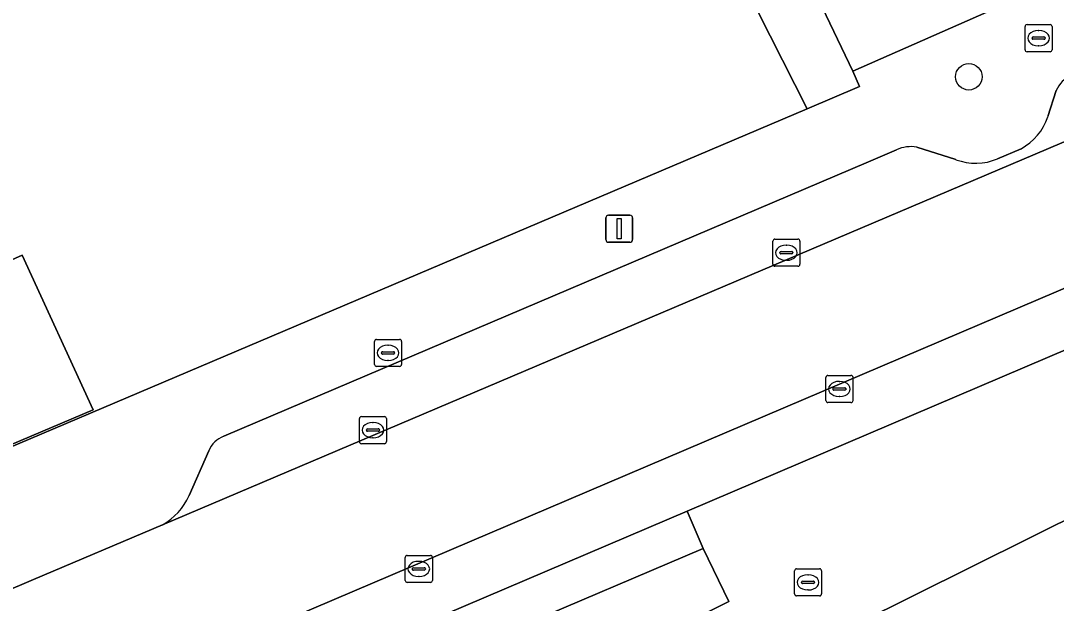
# Model space of a CAD drawing. Extents: x 157793 to 159380, y 380877 to 382313.
# Drawn here: x 158503.06 to 158541.34, y 381583.92 to 381605.44 of the extents above; entities that cross this region are included whole.
import ezdxf

# ---------------------------------------------------------------- set-up
doc = ezdxf.new("R2010")
doc.units = 0
for name, color, linetype in [('IMGEO_Boom', 7, 'Continuous'), ('IMGEO_Brandkraan', 7, 'Continuous'), ('IMGEO_Erf', 7, 'Continuous'), ('IMGEO_Groenvoorziening', 7, 'Continuous'), ('IMGEO_Kolk', 7, 'Continuous'), ('IMGEO_Lichtmast', 7, 'Continuous'), ('IMGEO_Pand', 7, 'Continuous'), ('IMGEO_Parkeervlak_open', 7, 'Continuous'), ('IMGEO_Rijbaan_lokaal_open', 7, 'Continuous'), ('IMGEO_Rioolput', 7, 'Continuous'), ('IMGEO_Voetpad_open', 7, 'Continuous')]:
    doc.layers.add(name, color=color, linetype=linetype)

msp = doc.modelspace()

# ---------------------------------------------------------------- linework, layer by layer
at = {"layer": 'IMGEO_Boom'}
msp.add_circle((158538.102, 381603.366), 0.489, dxfattribs=at)
at = {"layer": 'IMGEO_Brandkraan'}
for p, q in [((158540.18, 381604.366), (158540.18, 381605.218)), ((158540.255, 381605.292), (158541.107, 381605.292)), ((158541.181, 381605.218), (158541.181, 381604.366)), ((158540.482, 381604.835), (158540.88, 381604.835)), ((158540.668, 381605.072), (158540.693, 381605.072)), ((158540.439, 381604.786), (158540.439, 381604.798)), ((158540.877, 381604.749), (158540.479, 381604.749)), ((158540.691, 381604.512), (158540.666, 381604.512)), ((158540.923, 381604.798), (158540.923, 381604.786)), ((158541.107, 381604.292), (158540.255, 381604.292))]:
    msp.add_line(p, q, dxfattribs=at)
for points in [[(158540.18, 381604.366), (158540.18, 381605.218)], [(158540.255, 381605.292), (158541.107, 381605.292)], [(158541.181, 381605.218), (158541.181, 381604.366)], [(158541.107, 381604.292), (158540.255, 381604.292)]]:
    msp.add_lwpolyline(points, dxfattribs=at)
for centre, radius, start, end in [((158540.257, 381605.216), 0.0765, 91.552, 178.448), ((158540.257, 381605.216), 0.0765, 91.552, 178.448), ((158541.105, 381605.216), 0.0765, 1.552, 88.448), ((158541.105, 381605.216), 0.0765, 1.552, 88.448), ((158540.479, 381604.795), 0.0403, 85.8775, 175.7526), ((158540.884, 381604.797), 0.0386, 1.7309, 96.639), ((158540.476, 381604.785), 0.0366, 178.938, 274.7102), ((158540.88, 381604.792), 0.043, 264.8664, 352.4533), ((158540.257, 381604.368), 0.0765, 181.552, 268.448), ((158540.257, 381604.368), 0.0765, 181.552, 268.448), ((158541.105, 381604.368), 0.0765, 271.552, 358.448), ((158541.105, 381604.368), 0.0765, 271.552, 358.448)]:
    msp.add_arc(centre, radius, start, end, dxfattribs=at)
for centre, major_axis, ratio, start_param, end_param in [((158540.667, 381604.792), (-0.387, 0.002), 0.722429, 4.712389, 7.853982), ((158540.692, 381604.792), (-0.39, 0.002), 0.717154, 1.570796, 4.712389)]:
    msp.add_ellipse(centre, major_axis=major_axis, ratio=ratio, start_param=start_param, end_param=end_param, dxfattribs=at)
at = {"layer": 'IMGEO_Erf'}
for points in [[(158525.289, 381615.669), (158519.472, 381612.817), (158519.567, 381612.623), (158514.139, 381609.961), (158513.2, 381611.876), (158507.398, 381609.032), (158501.716, 381606.247), (158500, 381605.406), (158496.031, 381603.46), (158490.348, 381600.675), (158492.073, 381597.152), (158486.39, 381594.365), (158484.664, 381597.888), (158478.927, 381595.076), (158477.87, 381597.233), (158472.015, 381594.365), (158466.553, 381591.689), (158460.869, 381588.905), (158455.19, 381586.123), (158461.816, 381572.634), (158461.844, 381572.393), (158487.458, 381583.323), (158491.241, 381584.832), (158532.123, 381602.188)], [(158505.734, 381591.068), (158502.658, 381589.764), (158500.069, 381595.411), (158503.114, 381596.784)]]:
    msp.add_lwpolyline(points, close=True, dxfattribs=at)
for points in [[(158531.563, 381608.292), (158533.815, 381603.569), (158557.436, 381613.972)], [(158561.889, 381597.039), (158531.777, 381582.08), (158534.036, 381577.532), (158534.263, 381577.643), (158534.073, 381578.031), (158534.314, 381578.149), (158534.473, 381577.824), (158539.143, 381580.111), (158539.007, 381580.389), (158539.231, 381580.499), (158539.332, 381580.548), (158539.474, 381580.258), (158544.227, 381582.586)]]:
    msp.add_lwpolyline(points, dxfattribs=at)
at = {"layer": 'IMGEO_Groenvoorziening'}
msp.add_lwpolyline([(158529.232, 381583.987), (158528.278, 381585.94), (158521.223, 381582.936), (158522.385, 381580.592)], close=True, dxfattribs=at)
at = {"layer": 'IMGEO_Kolk'}
for p, q in [((158530.86, 381596.443), (158530.86, 381597.295)), ((158530.935, 381597.369), (158531.787, 381597.369)), ((158531.861, 381597.295), (158531.861, 381596.443)), ((158531.119, 381596.863), (158531.119, 381596.875)), ((158531.557, 381596.826), (158531.159, 381596.826)), ((158531.162, 381596.912), (158531.56, 381596.912)), ((158531.348, 381597.149), (158531.373, 381597.149)), ((158531.603, 381596.875), (158531.603, 381596.863)), ((158531.371, 381596.589), (158531.346, 381596.589)), ((158531.787, 381596.369), (158530.935, 381596.369)), ((158532.82, 381591.411), (158532.82, 381592.263)), ((158532.895, 381592.337), (158533.747, 381592.337)), ((158533.821, 381592.263), (158533.821, 381591.411)), ((158533.079, 381591.831), (158533.079, 381591.843)), ((158533.122, 381591.88), (158533.52, 381591.88)), ((158533.308, 381592.117), (158533.333, 381592.117)), ((158533.563, 381591.843), (158533.563, 381591.831)), ((158533.517, 381591.794), (158533.119, 381591.794)), ((158533.331, 381591.557), (158533.306, 381591.557)), ((158533.747, 381591.337), (158532.895, 381591.337)), ((158515.577, 381589.891), (158515.577, 381590.743)), ((158515.652, 381590.817), (158516.504, 381590.817)), ((158516.578, 381590.743), (158516.578, 381589.891)), ((158515.836, 381590.311), (158515.836, 381590.323)), ((158515.879, 381590.36), (158516.277, 381590.36)), ((158516.065, 381590.597), (158516.09, 381590.597)), ((158516.32, 381590.323), (158516.32, 381590.311)), ((158516.274, 381590.274), (158515.876, 381590.274)), ((158516.088, 381590.037), (158516.063, 381590.037)), ((158516.504, 381589.817), (158515.652, 381589.817)), ((158517.348, 381585.692), (158518.2, 381585.692)), ((158517.273, 381584.766), (158517.273, 381585.618)), ((158517.761, 381585.472), (158517.786, 381585.472)), ((158518.274, 381585.618), (158518.274, 381584.766)), ((158517.532, 381585.186), (158517.532, 381585.198)), ((158517.97, 381585.149), (158517.572, 381585.149)), ((158517.575, 381585.235), (158517.973, 381585.235)), ((158518.016, 381585.198), (158518.016, 381585.186)), ((158518.2, 381584.692), (158517.348, 381584.692)), ((158517.784, 381584.912), (158517.759, 381584.912))]:
    msp.add_line(p, q, dxfattribs=at)
for points in [[(158530.86, 381596.443), (158530.86, 381597.295)], [(158530.935, 381597.369), (158531.787, 381597.369)], [(158531.861, 381597.295), (158531.861, 381596.443)], [(158531.787, 381596.369), (158530.935, 381596.369)], [(158532.82, 381591.411), (158532.82, 381592.263)], [(158532.895, 381592.337), (158533.747, 381592.337)], [(158533.821, 381592.263), (158533.821, 381591.411)], [(158533.747, 381591.337), (158532.895, 381591.337)], [(158515.577, 381589.891), (158515.577, 381590.743)], [(158515.652, 381590.817), (158516.504, 381590.817)], [(158516.578, 381590.743), (158516.578, 381589.891)], [(158516.504, 381589.817), (158515.652, 381589.817)], [(158517.348, 381585.692), (158518.2, 381585.692)], [(158517.273, 381584.766), (158517.273, 381585.618)], [(158518.274, 381585.618), (158518.274, 381584.766)], [(158518.2, 381584.692), (158517.348, 381584.692)]]:
    msp.add_lwpolyline(points, dxfattribs=at)
for centre, radius, start, end in [((158530.937, 381597.293), 0.0765, 91.552, 178.448), ((158530.937, 381597.293), 0.0765, 91.552, 178.448), ((158531.785, 381597.293), 0.0765, 1.552, 88.448), ((158531.785, 381597.293), 0.0765, 1.552, 88.448), ((158531.159, 381596.872), 0.0403, 85.8775, 175.7526), ((158531.156, 381596.862), 0.0366, 178.938, 274.7102), ((158531.56, 381596.869), 0.043, 264.8664, 352.4533), ((158531.564, 381596.874), 0.0386, 1.7309, 96.639), ((158530.937, 381596.445), 0.0765, 181.552, 268.448), ((158530.937, 381596.445), 0.0765, 181.552, 268.448), ((158531.785, 381596.445), 0.0765, 271.552, 358.448), ((158531.785, 381596.445), 0.0765, 271.552, 358.448), ((158532.897, 381592.261), 0.0765, 91.552, 178.448), ((158532.897, 381592.261), 0.0765, 91.552, 178.448), ((158533.745, 381592.261), 0.0765, 1.552, 88.448), ((158533.745, 381592.261), 0.0765, 1.552, 88.448), ((158533.119, 381591.84), 0.0403, 85.8775, 175.7526), ((158533.116, 381591.83), 0.0366, 178.938, 274.7102), ((158533.52, 381591.837), 0.043, 264.8664, 352.4533), ((158533.524, 381591.842), 0.0386, 1.7309, 96.639), ((158532.897, 381591.413), 0.0765, 181.552, 268.448), ((158532.897, 381591.413), 0.0765, 181.552, 268.448), ((158533.745, 381591.413), 0.0765, 271.552, 358.448), ((158533.745, 381591.413), 0.0765, 271.552, 358.448), ((158515.654, 381590.741), 0.0765, 91.552, 178.448), ((158515.654, 381590.741), 0.0765, 91.552, 178.448), ((158516.502, 381590.741), 0.0765, 1.552, 88.448), ((158516.502, 381590.741), 0.0765, 1.552, 88.448), ((158515.876, 381590.32), 0.0403, 85.8775, 175.7526), ((158515.873, 381590.31), 0.0366, 178.938, 274.7102), ((158516.277, 381590.317), 0.043, 264.8664, 352.4533), ((158516.281, 381590.322), 0.0386, 1.7309, 96.639), ((158515.654, 381589.893), 0.0765, 181.552, 268.448), ((158515.654, 381589.893), 0.0765, 181.552, 268.448), ((158516.502, 381589.893), 0.0765, 271.552, 358.448), ((158516.502, 381589.893), 0.0765, 271.552, 358.448), ((158517.35, 381585.616), 0.0765, 91.552, 178.448), ((158517.35, 381585.616), 0.0765, 91.552, 178.448), ((158518.198, 381585.616), 0.0765, 1.552, 88.448), ((158518.198, 381585.616), 0.0765, 1.552, 88.448), ((158517.572, 381585.195), 0.0403, 85.8775, 175.7526), ((158517.569, 381585.185), 0.0366, 178.938, 274.7102), ((158517.973, 381585.192), 0.043, 264.8664, 352.4533), ((158517.977, 381585.197), 0.0386, 1.7309, 96.639), ((158517.35, 381584.768), 0.0765, 181.552, 268.448), ((158517.35, 381584.768), 0.0765, 181.552, 268.448), ((158518.198, 381584.768), 0.0765, 271.552, 358.448), ((158518.198, 381584.768), 0.0765, 271.552, 358.448)]:
    msp.add_arc(centre, radius, start, end, dxfattribs=at)
for centre, major_axis, ratio, start_param, end_param in [((158531.347, 381596.869), (-0.387, 0.002), 0.722429, 4.712389, 7.853982), ((158531.372, 381596.869), (-0.39, 0.002), 0.717154, 1.570796, 4.712389), ((158533.307, 381591.837), (-0.387, 0.002), 0.722429, 4.712389, 7.853982), ((158533.332, 381591.837), (-0.39, 0.002), 0.717154, 1.570796, 4.712389), ((158516.064, 381590.317), (-0.387, 0.002), 0.722429, 4.712389, 7.853982), ((158516.089, 381590.317), (-0.39, 0.002), 0.717154, 1.570796, 4.712389), ((158517.76, 381585.192), (-0.387, 0.002), 0.722429, 4.712389, 7.853982), ((158517.785, 381585.192), (-0.39, 0.002), 0.717154, 1.570796, 4.712389)]:
    msp.add_ellipse(centre, major_axis=major_axis, ratio=ratio, start_param=start_param, end_param=end_param, dxfattribs=at)
at = {"layer": 'IMGEO_Lichtmast'}
for p, q in [((158524.687, 381597.353), (158524.687, 381598.153)), ((158524.687, 381598.153), (158524.687, 381597.353)), ((158524.787, 381598.253), (158525.577, 381598.253)), ((158525.577, 381598.253), (158524.787, 381598.253)), ((158525.677, 381598.153), (158525.677, 381597.353)), ((158525.677, 381597.353), (158525.677, 381598.153)), ((158525.577, 381597.253), (158524.787, 381597.253)), ((158524.787, 381597.253), (158525.577, 381597.253))]:
    msp.add_line(p, q, dxfattribs=at)
msp.add_lwpolyline([(158525.107, 381598.128), (158525.257, 381598.128), (158525.257, 381597.378), (158525.107, 381597.378), (158525.107, 381598.128)], dxfattribs=at)
for centre, start, end in [((158524.787, 381598.153), 90, 180), ((158524.787, 381598.153), 90, 180), ((158525.577, 381598.153), 0, 90), ((158525.577, 381598.153), 360, 90), ((158524.787, 381597.353), 180, 270), ((158524.787, 381597.353), 180, 270), ((158525.577, 381597.353), 270, 0), ((158525.577, 381597.353), 270, 0)]:
    msp.add_arc(centre, 0.1, start, end, dxfattribs=at)
at = {"layer": 'IMGEO_Pand'}
msp.add_lwpolyline([(158500.069, 381595.411), (158502.658, 381589.764), (158505.734, 381591.068), (158503.114, 381596.784)], close=True, dxfattribs=at)
at = {"layer": 'IMGEO_Parkeervlak_open'}
for points in [[(158508.298, 381586.82), (158558.568, 381608.16)], [(158561.679, 381604.089), (158455.915, 381559.059)], [(158541.335, 381602.857), (158541.021, 381601.893)], [(158535.428, 381600.665), (158534.389, 381600.231), (158510.564, 381590.09)], [(158527.687, 381587.327), (158559.355, 381600.813)], [(158537.625, 381600.305), (158536.184, 381600.763)], [(158540.031, 381600.708), (158539.163, 381600.338)], [(158510.01, 381589.553), (158509.281, 381587.9)], [(158459.892, 381558.457), (158527.687, 381587.327)]]:
    msp.add_lwpolyline(points, dxfattribs=at)
for centre, radius, start, end in [((158542.414, 381602.389), 1.176, 117.713, 156.5369), ((158539.03, 381602.55), 2.097, 298.5192, 341.7271), ((158535.954, 381599.574), 1.212, 79.0483, 115.7238), ((158538.353, 381602.252), 2.079, 249.5139, 292.9444), ((158510.904, 381589.185), 0.967, 110.6009, 157.6137), ((158507.191, 381588.815), 2.282, 299.0311, 336.353)]:
    msp.add_arc(centre, radius, start, end, dxfattribs=at)
at = {"layer": 'IMGEO_Rijbaan_lokaal_open'}
msp.add_lwpolyline([(158580.177, 381611.756), (158583.153, 381612.994), (158606.565, 381622.843), (158604.623, 381627.506), (158583.486, 381618.524), (158558.568, 381608.16), (158508.298, 381586.82), (158503.531, 381584.802), (158496.081, 381581.628), (158489.397, 381578.761), (158489.186, 381578.677), (158452.802, 381563.201), (158454.919, 381558.631), (158455.915, 381559.059), (158561.679, 381604.089)], dxfattribs=at)
at = {"layer": 'IMGEO_Rioolput'}
for p, q in [((158516.136, 381592.743), (158516.136, 381593.595)), ((158516.211, 381593.669), (158517.063, 381593.669)), ((158516.624, 381593.449), (158516.649, 381593.449)), ((158517.137, 381593.595), (158517.137, 381592.743)), ((158516.395, 381593.163), (158516.395, 381593.175)), ((158516.833, 381593.126), (158516.435, 381593.126)), ((158516.438, 381593.212), (158516.836, 381593.212)), ((158516.879, 381593.175), (158516.879, 381593.163)), ((158517.063, 381592.669), (158516.211, 381592.669)), ((158516.647, 381592.889), (158516.622, 381592.889)), ((158531.659, 381584.269), (158531.659, 381585.121)), ((158531.734, 381585.195), (158532.586, 381585.195)), ((158532.147, 381584.975), (158532.172, 381584.975)), ((158532.66, 381585.121), (158532.66, 381584.269)), ((158531.918, 381584.689), (158531.918, 381584.701)), ((158532.356, 381584.652), (158531.958, 381584.652)), ((158531.961, 381584.738), (158532.359, 381584.738)), ((158532.402, 381584.701), (158532.402, 381584.689)), ((158532.586, 381584.195), (158531.734, 381584.195)), ((158532.17, 381584.415), (158532.145, 381584.415))]:
    msp.add_line(p, q, dxfattribs=at)
for points in [[(158516.136, 381592.743), (158516.136, 381593.595)], [(158516.211, 381593.669), (158517.063, 381593.669)], [(158517.137, 381593.595), (158517.137, 381592.743)], [(158517.063, 381592.669), (158516.211, 381592.669)], [(158531.659, 381584.269), (158531.659, 381585.121)], [(158531.734, 381585.195), (158532.586, 381585.195)], [(158532.66, 381585.121), (158532.66, 381584.269)], [(158532.586, 381584.195), (158531.734, 381584.195)]]:
    msp.add_lwpolyline(points, dxfattribs=at)
for centre, radius, start, end in [((158516.213, 381593.593), 0.0765, 91.552, 178.448), ((158516.213, 381593.593), 0.0765, 91.552, 178.448), ((158517.061, 381593.593), 0.0765, 1.552, 88.448), ((158517.061, 381593.593), 0.0765, 1.552, 88.448), ((158516.435, 381593.172), 0.0403, 85.8775, 175.7526), ((158516.432, 381593.162), 0.0366, 178.938, 274.7102), ((158516.836, 381593.169), 0.043, 264.8664, 352.4533), ((158516.84, 381593.174), 0.0386, 1.7309, 96.639), ((158516.213, 381592.745), 0.0765, 181.552, 268.448), ((158516.213, 381592.745), 0.0765, 181.552, 268.448), ((158517.061, 381592.745), 0.0765, 271.552, 358.448), ((158517.061, 381592.745), 0.0765, 271.552, 358.448), ((158531.736, 381585.119), 0.0765, 91.552, 178.448), ((158531.736, 381585.119), 0.0765, 91.552, 178.448), ((158532.584, 381585.119), 0.0765, 1.552, 88.448), ((158532.584, 381585.119), 0.0765, 1.552, 88.448), ((158531.958, 381584.698), 0.0403, 85.8775, 175.7526), ((158531.955, 381584.688), 0.0366, 178.938, 274.7102), ((158532.359, 381584.695), 0.043, 264.8664, 352.4533), ((158532.363, 381584.7), 0.0386, 1.7309, 96.639), ((158531.736, 381584.271), 0.0765, 181.552, 268.448), ((158531.736, 381584.271), 0.0765, 181.552, 268.448), ((158532.584, 381584.271), 0.0765, 271.552, 358.448), ((158532.584, 381584.271), 0.0765, 271.552, 358.448)]:
    msp.add_arc(centre, radius, start, end, dxfattribs=at)
for centre, major_axis, ratio, start_param, end_param in [((158516.623, 381593.169), (-0.387, 0.002), 0.722429, 4.712389, 7.853982), ((158516.648, 381593.169), (-0.39, 0.002), 0.717154, 1.570796, 4.712389), ((158532.146, 381584.695), (-0.387, 0.002), 0.722429, 4.712389, 7.853982), ((158532.171, 381584.695), (-0.39, 0.002), 0.717154, 1.570796, 4.712389)]:
    msp.add_ellipse(centre, major_axis=major_axis, ratio=ratio, start_param=start_param, end_param=end_param, dxfattribs=at)
at = {"layer": 'IMGEO_Voetpad_open'}
msp.add_lwpolyline([(158518.561, 381634.595), (158518.425, 381634.529), (158518.253, 381634.438), (158517.876, 381634.237), (158516.533, 381633.547), (158519.958, 381626.542), (158525.289, 381615.669), (158532.123, 381602.188), (158534.058, 381603.01), (158533.815, 381603.569), (158531.563, 381608.292), (158526.533, 381618.131)], close=True, dxfattribs=at)
for points in [[(158557.436, 381613.972), (158533.815, 381603.569), (158534.058, 381603.01), (158532.123, 381602.188), (158491.241, 381584.832)], [(158541.021, 381601.893), (158541.335, 381602.857)], [(158559.355, 381600.813), (158527.687, 381587.327), (158528.278, 381585.94), (158529.232, 381583.987), (158522.385, 381580.592), (158521.896, 381580.35), (158503.856, 381571.407), (158502.782, 381570.873), (158477.436, 381558.28), (158476.08, 381557.625), (158453.255, 381546.36)], [(158510.564, 381590.09), (158534.389, 381600.231), (158535.428, 381600.665)], [(158536.184, 381600.763), (158537.625, 381600.305)], [(158539.163, 381600.338), (158540.031, 381600.708)], [(158451.083, 381546.779), (158453.084, 381543.114), (158462.846, 381547.849), (158477.392, 381555.007), (158478.67, 381555.698), (158478.739, 381555.732), (158530.576, 381581.484), (158531.777, 381582.08), (158561.889, 381597.039)], [(158509.281, 381587.9), (158510.01, 381589.553)], [(158473.609, 381562.655), (158476.08, 381557.625), (158477.436, 381558.28), (158474.979, 381563.242), (158501.067, 381574.33), (158502.782, 381570.873), (158503.856, 381571.407), (158502.149, 381574.815), (158520.723, 381582.723), (158521.896, 381580.35), (158522.385, 381580.592), (158521.223, 381582.936), (158528.278, 381585.94), (158527.687, 381587.327), (158459.892, 381558.457)], [(158489.186, 381578.677), (158489.397, 381578.761), (158496.081, 381581.628), (158503.531, 381584.802), (158508.298, 381586.82)]]:
    msp.add_lwpolyline(points, dxfattribs=at)
for centre, radius, start, end in [((158542.414, 381602.389), 1.176, 117.713, 156.5369), ((158539.03, 381602.55), 2.097, 298.5192, 341.7271), ((158535.954, 381599.574), 1.212, 79.0483, 115.7238), ((158538.353, 381602.252), 2.079, 249.5139, 292.9444), ((158510.904, 381589.185), 0.967, 110.6009, 157.6137), ((158507.191, 381588.815), 2.282, 299.0311, 336.353)]:
    msp.add_arc(centre, radius, start, end, dxfattribs=at)

doc.saveas('drawing.dxf')
